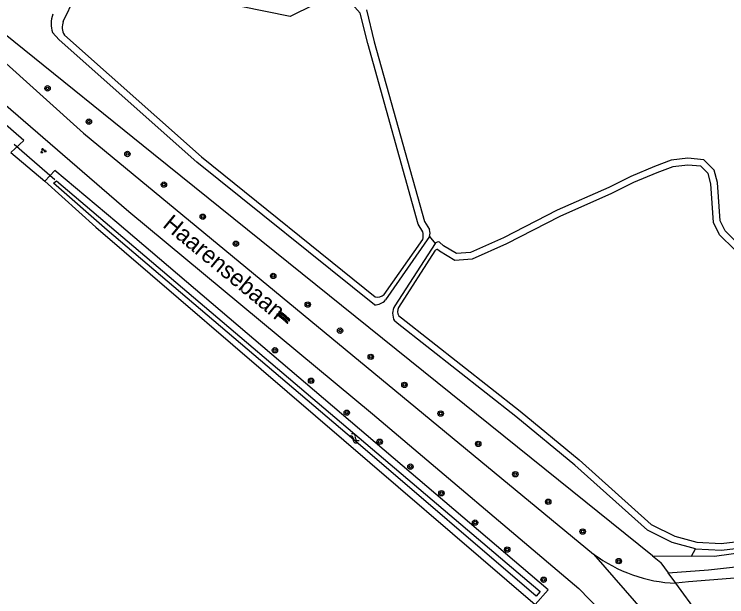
# Model space of a CAD drawing. Extents: x 136000 to 141000, y 400494 to 402006.
# Drawn here: x 140037.3 to 140142.7, y 401536.5 to 401622.7 of the extents above; entities that cross this region are included whole.
import ezdxf

# ---------------------------------------------------------------- set-up
doc = ezdxf.new("R2010")
doc.units = 0
for name, color, linetype in [('gg-anno-openbare ruimte label', 7, 'Continuous'), ('gg-knt-bronhoudergrens', 7, 'Continuous'), ('gg-knt-onverhard', 7, 'Continuous'), ('gg-kntw-bovenkant insteek waterloop', 7, 'Continuous'), ('gg-kntw-waterlijn', 7, 'Continuous'), ('gg-kwrk-duiker nz buis', 7, 'Continuous'), ('gt-grn-groengrens', 7, 'Continuous'), ('gt-grn-groengrens NZ', 7, 'Continuous'), ('gt-grn-weggrens', 7, 'Continuous'), ('gt-symb-boom', 7, 'Continuous'), ('gt-symb-groenvak', 7, 'Continuous'), ('gt-symb-overige verharding', 7, 'Continuous'), ('gt-symb-watersymbool', 7, 'Continuous')]:
    doc.layers.add(name, color=color, linetype=linetype)

# ---------------------------------------------------------------- blocks, each defined once
blk = doc.blocks.new('gt0-BOOM')
at = {"layer": 'gt-symb-boom'}
for radius in [0.4, 0.2]:
    blk.add_circle((0, 0), radius, dxfattribs=at)
blk = doc.blocks.new('gt0-OVH')
at = {"layer": 'gt-symb-overige verharding'}
for points in [[(-0.97, 0.3), (-0.97, 0.31), (-0.96, 0.32), (-0.97, 0.33), (-0.97, 0.34), (-0.98, 0.35), (-0.99, 0.35), (-1, 0.36), (-1.01, 0.35), (-1.02, 0.35), (-1.03, 0.34), (-1.03, 0.33), (-1.04, 0.32), (-1.03, 0.31), (-1.03, 0.3), (-1.02, 0.29), (-1.01, 0.29), (-1, 0.28), (-0.99, 0.29), (-0.98, 0.29)], [(-0.87, 0.11), (-0.87, 0.12), (-0.86, 0.13), (-0.87, 0.14), (-0.87, 0.15), (-0.88, 0.16), (-0.89, 0.16), (-0.9, 0.16), (-0.91, 0.16), (-0.92, 0.16), (-0.93, 0.15), (-0.93, 0.14), (-0.94, 0.13), (-0.93, 0.12), (-0.93, 0.11), (-0.92, 0.1), (-0.91, 0.09), (-0.9, 0.09), (-0.89, 0.09), (-0.88, 0.1)], [(-0.77, 0.3), (-0.77, 0.31), (-0.76, 0.32), (-0.77, 0.33), (-0.77, 0.34), (-0.78, 0.35), (-0.79, 0.35), (-0.8, 0.36), (-0.81, 0.35), (-0.82, 0.35), (-0.83, 0.34), (-0.83, 0.33), (-0.84, 0.32), (-0.83, 0.31), (-0.83, 0.3), (-0.82, 0.29), (-0.81, 0.29), (-0.8, 0.28), (-0.79, 0.29), (-0.78, 0.29)], [(-0.67, 0.11), (-0.67, 0.12), (-0.66, 0.13), (-0.67, 0.14), (-0.67, 0.15), (-0.68, 0.16), (-0.69, 0.16), (-0.7, 0.16), (-0.71, 0.16), (-0.72, 0.16), (-0.73, 0.15), (-0.73, 0.14), (-0.74, 0.13), (-0.73, 0.12), (-0.73, 0.11), (-0.72, 0.1), (-0.71, 0.09), (-0.7, 0.09), (-0.69, 0.09), (-0.68, 0.1)], [(-0.57, 0.3), (-0.57, 0.31), (-0.56, 0.32), (-0.57, 0.33), (-0.57, 0.34), (-0.58, 0.35), (-0.59, 0.35), (-0.6, 0.36), (-0.61, 0.35), (-0.62, 0.35), (-0.63, 0.34), (-0.63, 0.33), (-0.64, 0.32), (-0.63, 0.31), (-0.63, 0.3), (-0.62, 0.29), (-0.61, 0.29), (-0.6, 0.28), (-0.59, 0.29), (-0.58, 0.29)], [(-0.47, 0.11), (-0.47, 0.12), (-0.46, 0.13), (-0.47, 0.14), (-0.47, 0.15), (-0.48, 0.16), (-0.49, 0.16), (-0.5, 0.16), (-0.51, 0.16), (-0.52, 0.16), (-0.53, 0.15), (-0.53, 0.14), (-0.54, 0.13), (-0.53, 0.12), (-0.53, 0.11), (-0.52, 0.1), (-0.51, 0.09), (-0.5, 0.09), (-0.49, 0.09), (-0.48, 0.1)], [(-0.37, 0.3), (-0.37, 0.31), (-0.36, 0.32), (-0.37, 0.33), (-0.37, 0.34), (-0.38, 0.35), (-0.39, 0.35), (-0.4, 0.36), (-0.41, 0.35), (-0.42, 0.35), (-0.43, 0.34), (-0.43, 0.33), (-0.44, 0.32), (-0.43, 0.31), (-0.43, 0.3), (-0.42, 0.29), (-0.41, 0.29), (-0.4, 0.28), (-0.39, 0.29), (-0.38, 0.29)], [(-0.27, 0.11), (-0.27, 0.12), (-0.26, 0.13), (-0.27, 0.14), (-0.27, 0.15), (-0.28, 0.16), (-0.29, 0.16), (-0.3, 0.16), (-0.31, 0.16), (-0.32, 0.16), (-0.33, 0.15), (-0.33, 0.14), (-0.34, 0.13), (-0.33, 0.12), (-0.33, 0.11), (-0.32, 0.1), (-0.31, 0.09), (-0.3, 0.09), (-0.29, 0.09), (-0.28, 0.1)], [(-0.17, 0.3), (-0.17, 0.31), (-0.16, 0.32), (-0.17, 0.33), (-0.17, 0.34), (-0.18, 0.35), (-0.19, 0.35), (-0.2, 0.36), (-0.21, 0.35), (-0.22, 0.35), (-0.23, 0.34), (-0.23, 0.33), (-0.24, 0.32), (-0.23, 0.31), (-0.23, 0.3), (-0.22, 0.29), (-0.21, 0.29), (-0.2, 0.28), (-0.19, 0.29), (-0.18, 0.29)], [(-0.07, 0.11), (-0.07, 0.12), (-0.06, 0.13), (-0.07, 0.14), (-0.07, 0.15), (-0.08, 0.16), (-0.09, 0.16), (-0.1, 0.16), (-0.11, 0.16), (-0.12, 0.16), (-0.13, 0.15), (-0.13, 0.14), (-0.14, 0.13), (-0.13, 0.12), (-0.13, 0.11), (-0.12, 0.1), (-0.11, 0.09), (-0.1, 0.09), (-0.09, 0.09), (-0.08, 0.1)], [(0.03, 0.3), (0.03, 0.31), (0.04, 0.32), (0.03, 0.33), (0.03, 0.34), (0.02, 0.35), (0.01, 0.35), (0, 0.36), (-0.01, 0.35), (-0.02, 0.35), (-0.03, 0.34), (-0.03, 0.33), (-0.04, 0.32), (-0.03, 0.31), (-0.03, 0.3), (-0.02, 0.29), (-0.01, 0.29), (0, 0.28), (0.01, 0.29), (0.02, 0.29)], [(0.13, 0.11), (0.13, 0.12), (0.14, 0.13), (0.13, 0.14), (0.13, 0.15), (0.12, 0.16), (0.11, 0.16), (0.1, 0.16), (0.09, 0.16), (0.08, 0.16), (0.07, 0.15), (0.07, 0.14), (0.06, 0.13), (0.07, 0.12), (0.07, 0.11), (0.08, 0.1), (0.09, 0.09), (0.1, 0.09), (0.11, 0.09), (0.12, 0.1)], [(0.23, 0.3), (0.23, 0.31), (0.24, 0.32), (0.23, 0.33), (0.23, 0.34), (0.22, 0.35), (0.21, 0.35), (0.2, 0.36), (0.19, 0.35), (0.18, 0.35), (0.17, 0.34), (0.17, 0.33), (0.16, 0.32), (0.17, 0.31), (0.17, 0.3), (0.18, 0.29), (0.19, 0.29), (0.2, 0.28), (0.21, 0.29), (0.22, 0.29)], [(0.33, 0.11), (0.33, 0.12), (0.34, 0.13), (0.33, 0.14), (0.33, 0.15), (0.32, 0.16), (0.31, 0.16), (0.3, 0.16), (0.29, 0.16), (0.28, 0.16), (0.27, 0.15), (0.27, 0.14), (0.26, 0.13), (0.27, 0.12), (0.27, 0.11), (0.28, 0.1), (0.29, 0.09), (0.3, 0.09), (0.31, 0.09), (0.32, 0.1)], [(0.43, 0.3), (0.43, 0.31), (0.44, 0.32), (0.43, 0.33), (0.43, 0.34), (0.42, 0.35), (0.41, 0.35), (0.4, 0.36), (0.39, 0.35), (0.38, 0.35), (0.37, 0.34), (0.37, 0.33), (0.36, 0.32), (0.37, 0.31), (0.37, 0.3), (0.38, 0.29), (0.39, 0.29), (0.4, 0.28), (0.41, 0.29), (0.42, 0.29)], [(0.53, 0.11), (0.53, 0.12), (0.54, 0.13), (0.53, 0.14), (0.53, 0.15), (0.52, 0.16), (0.51, 0.16), (0.5, 0.16), (0.49, 0.16), (0.48, 0.16), (0.47, 0.15), (0.47, 0.14), (0.46, 0.13), (0.47, 0.12), (0.47, 0.11), (0.48, 0.1), (0.49, 0.09), (0.5, 0.09), (0.51, 0.09), (0.52, 0.1)], [(0.63, 0.3), (0.63, 0.31), (0.64, 0.32), (0.63, 0.33), (0.63, 0.34), (0.62, 0.35), (0.61, 0.35), (0.6, 0.36), (0.59, 0.35), (0.58, 0.35), (0.57, 0.34), (0.57, 0.33), (0.56, 0.32), (0.57, 0.31), (0.57, 0.3), (0.58, 0.29), (0.59, 0.29), (0.6, 0.28), (0.61, 0.29), (0.62, 0.29)], [(0.73, 0.11), (0.73, 0.12), (0.74, 0.13), (0.73, 0.14), (0.73, 0.15), (0.72, 0.16), (0.71, 0.16), (0.7, 0.16), (0.69, 0.16), (0.68, 0.16), (0.67, 0.15), (0.67, 0.14), (0.66, 0.13), (0.67, 0.12), (0.67, 0.11), (0.68, 0.1), (0.69, 0.09), (0.7, 0.09), (0.71, 0.09), (0.72, 0.1)], [(0.83, 0.3), (0.83, 0.31), (0.84, 0.32), (0.83, 0.33), (0.83, 0.34), (0.82, 0.35), (0.81, 0.35), (0.8, 0.36), (0.79, 0.35), (0.78, 0.35), (0.77, 0.34), (0.77, 0.33), (0.76, 0.32), (0.77, 0.31), (0.77, 0.3), (0.78, 0.29), (0.79, 0.29), (0.8, 0.28), (0.81, 0.29), (0.82, 0.29)], [(0.93, 0.11), (0.93, 0.12), (0.94, 0.13), (0.93, 0.14), (0.93, 0.15), (0.92, 0.16), (0.91, 0.16), (0.9, 0.16), (0.89, 0.16), (0.88, 0.16), (0.87, 0.15), (0.87, 0.14), (0.86, 0.13), (0.87, 0.12), (0.87, 0.11), (0.88, 0.1), (0.89, 0.09), (0.9, 0.09), (0.91, 0.09), (0.92, 0.1)], [(1.03, 0.3), (1.03, 0.31), (1.04, 0.32), (1.03, 0.33), (1.03, 0.34), (1.02, 0.35), (1.01, 0.35), (1, 0.36), (0.99, 0.35), (0.98, 0.35), (0.97, 0.34), (0.97, 0.33), (0.96, 0.32), (0.97, 0.31), (0.97, 0.3), (0.98, 0.29), (0.99, 0.29), (1, 0.28), (1.01, 0.29), (1.02, 0.29)], [(-0.97, -0.14), (-0.97, -0.13), (-0.96, -0.12), (-0.97, -0.11), (-0.97, -0.1), (-0.98, -0.09), (-0.99, -0.09), (-1, -0.08), (-1.01, -0.09), (-1.02, -0.09), (-1.03, -0.1), (-1.03, -0.11), (-1.04, -0.12), (-1.03, -0.13), (-1.03, -0.14), (-1.02, -0.15), (-1.01, -0.15), (-1, -0.16), (-0.99, -0.15), (-0.98, -0.15)], [(-0.87, -0.33), (-0.87, -0.32), (-0.86, -0.31), (-0.87, -0.3), (-0.87, -0.29), (-0.88, -0.28), (-0.89, -0.28), (-0.9, -0.28), (-0.91, -0.28), (-0.92, -0.28), (-0.93, -0.29), (-0.93, -0.3), (-0.94, -0.31), (-0.93, -0.32), (-0.93, -0.33), (-0.92, -0.34), (-0.91, -0.35), (-0.9, -0.35), (-0.89, -0.35), (-0.88, -0.34)], [(-0.77, -0.14), (-0.77, -0.13), (-0.76, -0.12), (-0.77, -0.11), (-0.77, -0.1), (-0.78, -0.09), (-0.79, -0.09), (-0.8, -0.08), (-0.81, -0.09), (-0.82, -0.09), (-0.83, -0.1), (-0.83, -0.11), (-0.84, -0.12), (-0.83, -0.13), (-0.83, -0.14), (-0.82, -0.15), (-0.81, -0.15), (-0.8, -0.16), (-0.79, -0.15), (-0.78, -0.15)], [(-0.67, -0.33), (-0.67, -0.32), (-0.66, -0.31), (-0.67, -0.3), (-0.67, -0.29), (-0.68, -0.28), (-0.69, -0.28), (-0.7, -0.28), (-0.71, -0.28), (-0.72, -0.28), (-0.73, -0.29), (-0.73, -0.3), (-0.74, -0.31), (-0.73, -0.32), (-0.73, -0.33), (-0.72, -0.34), (-0.71, -0.35), (-0.7, -0.35), (-0.69, -0.35), (-0.68, -0.34)], [(-0.57, -0.14), (-0.57, -0.13), (-0.56, -0.12), (-0.57, -0.11), (-0.57, -0.1), (-0.58, -0.09), (-0.59, -0.09), (-0.6, -0.08), (-0.61, -0.09), (-0.62, -0.09), (-0.63, -0.1), (-0.63, -0.11), (-0.64, -0.12), (-0.63, -0.13), (-0.63, -0.14), (-0.62, -0.15), (-0.61, -0.15), (-0.6, -0.16), (-0.59, -0.15), (-0.58, -0.15)], [(-0.47, -0.33), (-0.47, -0.32), (-0.46, -0.31), (-0.47, -0.3), (-0.47, -0.29), (-0.48, -0.28), (-0.49, -0.28), (-0.5, -0.28), (-0.51, -0.28), (-0.52, -0.28), (-0.53, -0.29), (-0.53, -0.3), (-0.54, -0.31), (-0.53, -0.32), (-0.53, -0.33), (-0.52, -0.34), (-0.51, -0.35), (-0.5, -0.35), (-0.49, -0.35), (-0.48, -0.34)], [(-0.37, -0.14), (-0.37, -0.13), (-0.36, -0.12), (-0.37, -0.11), (-0.37, -0.1), (-0.38, -0.09), (-0.39, -0.09), (-0.4, -0.08), (-0.41, -0.09), (-0.42, -0.09), (-0.43, -0.1), (-0.43, -0.11), (-0.44, -0.12), (-0.43, -0.13), (-0.43, -0.14), (-0.42, -0.15), (-0.41, -0.15), (-0.4, -0.16), (-0.39, -0.15), (-0.38, -0.15)], [(-0.27, -0.33), (-0.27, -0.32), (-0.26, -0.31), (-0.27, -0.3), (-0.27, -0.29), (-0.28, -0.28), (-0.29, -0.28), (-0.3, -0.28), (-0.31, -0.28), (-0.32, -0.28), (-0.33, -0.29), (-0.33, -0.3), (-0.34, -0.31), (-0.33, -0.32), (-0.33, -0.33), (-0.32, -0.34), (-0.31, -0.35), (-0.3, -0.35), (-0.29, -0.35), (-0.28, -0.34)], [(-0.17, -0.14), (-0.17, -0.13), (-0.16, -0.12), (-0.17, -0.11), (-0.17, -0.1), (-0.18, -0.09), (-0.19, -0.09), (-0.2, -0.08), (-0.21, -0.09), (-0.22, -0.09), (-0.23, -0.1), (-0.23, -0.11), (-0.24, -0.12), (-0.23, -0.13), (-0.23, -0.14), (-0.22, -0.15), (-0.21, -0.15), (-0.2, -0.16), (-0.19, -0.15), (-0.18, -0.15)], [(-0.07, -0.33), (-0.07, -0.32), (-0.06, -0.31), (-0.07, -0.3), (-0.07, -0.29), (-0.08, -0.28), (-0.09, -0.28), (-0.1, -0.28), (-0.11, -0.28), (-0.12, -0.28), (-0.13, -0.29), (-0.13, -0.3), (-0.14, -0.31), (-0.13, -0.32), (-0.13, -0.33), (-0.12, -0.34), (-0.11, -0.35), (-0.1, -0.35), (-0.09, -0.35), (-0.08, -0.34)], [(0.03, -0.14), (0.03, -0.13), (0.04, -0.12), (0.03, -0.11), (0.03, -0.1), (0.02, -0.09), (0.01, -0.09), (0, -0.08), (-0.01, -0.09), (-0.02, -0.09), (-0.03, -0.1), (-0.03, -0.11), (-0.04, -0.12), (-0.03, -0.13), (-0.03, -0.14), (-0.02, -0.15), (-0.01, -0.15), (0, -0.16), (0.01, -0.15), (0.02, -0.15)], [(0.13, -0.33), (0.13, -0.32), (0.14, -0.31), (0.13, -0.3), (0.13, -0.29), (0.12, -0.28), (0.11, -0.28), (0.1, -0.28), (0.09, -0.28), (0.08, -0.28), (0.07, -0.29), (0.07, -0.3), (0.06, -0.31), (0.07, -0.32), (0.07, -0.33), (0.08, -0.34), (0.09, -0.35), (0.1, -0.35), (0.11, -0.35), (0.12, -0.34)], [(0.23, -0.14), (0.23, -0.13), (0.24, -0.12), (0.23, -0.11), (0.23, -0.1), (0.22, -0.09), (0.21, -0.09), (0.2, -0.08), (0.19, -0.09), (0.18, -0.09), (0.17, -0.1), (0.17, -0.11), (0.16, -0.12), (0.17, -0.13), (0.17, -0.14), (0.18, -0.15), (0.19, -0.15), (0.2, -0.16), (0.21, -0.15), (0.22, -0.15)], [(0.33, -0.33), (0.33, -0.32), (0.34, -0.31), (0.33, -0.3), (0.33, -0.29), (0.32, -0.28), (0.31, -0.28), (0.3, -0.28), (0.29, -0.28), (0.28, -0.28), (0.27, -0.29), (0.27, -0.3), (0.26, -0.31), (0.27, -0.32), (0.27, -0.33), (0.28, -0.34), (0.29, -0.35), (0.3, -0.35), (0.31, -0.35), (0.32, -0.34)], [(0.43, -0.14), (0.43, -0.13), (0.44, -0.12), (0.43, -0.11), (0.43, -0.1), (0.42, -0.09), (0.41, -0.09), (0.4, -0.08), (0.39, -0.09), (0.38, -0.09), (0.37, -0.1), (0.37, -0.11), (0.36, -0.12), (0.37, -0.13), (0.37, -0.14), (0.38, -0.15), (0.39, -0.15), (0.4, -0.16), (0.41, -0.15), (0.42, -0.15)], [(0.53, -0.33), (0.53, -0.32), (0.54, -0.31), (0.53, -0.3), (0.53, -0.29), (0.52, -0.28), (0.51, -0.28), (0.5, -0.28), (0.49, -0.28), (0.48, -0.28), (0.47, -0.29), (0.47, -0.3), (0.46, -0.31), (0.47, -0.32), (0.47, -0.33), (0.48, -0.34), (0.49, -0.35), (0.5, -0.35), (0.51, -0.35), (0.52, -0.34)], [(0.63, -0.14), (0.63, -0.13), (0.64, -0.12), (0.63, -0.11), (0.63, -0.1), (0.62, -0.09), (0.61, -0.09), (0.6, -0.08), (0.59, -0.09), (0.58, -0.09), (0.57, -0.1), (0.57, -0.11), (0.56, -0.12), (0.57, -0.13), (0.57, -0.14), (0.58, -0.15), (0.59, -0.15), (0.6, -0.16), (0.61, -0.15), (0.62, -0.15)], [(0.73, -0.33), (0.73, -0.32), (0.74, -0.31), (0.73, -0.3), (0.73, -0.29), (0.72, -0.28), (0.71, -0.28), (0.7, -0.28), (0.69, -0.28), (0.68, -0.28), (0.67, -0.29), (0.67, -0.3), (0.66, -0.31), (0.67, -0.32), (0.67, -0.33), (0.68, -0.34), (0.69, -0.35), (0.7, -0.35), (0.71, -0.35), (0.72, -0.34)], [(0.83, -0.14), (0.83, -0.13), (0.84, -0.12), (0.83, -0.11), (0.83, -0.1), (0.82, -0.09), (0.81, -0.09), (0.8, -0.08), (0.79, -0.09), (0.78, -0.09), (0.77, -0.1), (0.77, -0.11), (0.76, -0.12), (0.77, -0.13), (0.77, -0.14), (0.78, -0.15), (0.79, -0.15), (0.8, -0.16), (0.81, -0.15), (0.82, -0.15)], [(0.93, -0.33), (0.93, -0.32), (0.94, -0.31), (0.93, -0.3), (0.93, -0.29), (0.92, -0.28), (0.91, -0.28), (0.9, -0.28), (0.89, -0.28), (0.88, -0.28), (0.87, -0.29), (0.87, -0.3), (0.86, -0.31), (0.87, -0.32), (0.87, -0.33), (0.88, -0.34), (0.89, -0.35), (0.9, -0.35), (0.91, -0.35), (0.92, -0.34)], [(1.03, -0.14), (1.03, -0.13), (1.04, -0.12), (1.03, -0.11), (1.03, -0.1), (1.02, -0.09), (1.01, -0.09), (1, -0.08), (0.99, -0.09), (0.98, -0.09), (0.97, -0.1), (0.97, -0.11), (0.96, -0.12), (0.97, -0.13), (0.97, -0.14), (0.98, -0.15), (0.99, -0.15), (1, -0.16), (1.01, -0.15), (1.02, -0.15)]]:
    blk.add_lwpolyline(points, close=True, dxfattribs=at)
blk = doc.blocks.new('gt0-WA')
at = {"layer": 'gt-symb-watersymbool'}
for centre, start, end in [((-0.32, 0.02), 28.0725, 151.9275), ((0.43, 0.42), 208.0725, 331.9275), ((-0.32, -0.43), 28.0725, 151.9275), ((0.43, -0.03), 208.0725, 331.9275)]:
    blk.add_arc(centre, 0.425, start, end, dxfattribs=at)
blk = doc.blocks.new('gt0-GRVAK')
at = {"layer": 'gt-symb-groenvak'}
for p, q in [((-0.11, 0.19), (-0.23, 0.24)), ((-0.18, 0.15), (0.09, 0.15)), ((-0.09, 0.21), (-0.16, 0.32)), ((-0.05, 0.21), (-0.05, 0.39)), ((0, 0.21), (0.06, 0.32)), ((0.02, 0.19), (0.13, 0.24)), ((0.26, -0.05), (0.2, 0.06)), ((0.3, -0.05), (0.3, 0.13)), ((0.35, -0.05), (0.41, 0.06)), ((-0.24, -0.23), (-0.36, -0.18)), ((-0.32, -0.26), (-0.05, -0.26)), ((-0.23, -0.21), (-0.29, -0.09)), ((-0.18, -0.2), (-0.18, -0.02)), ((-0.14, -0.21), (-0.07, -0.09)), ((-0.12, -0.23), (0, -0.18)), ((0.24, -0.07), (0.12, -0.02)), ((0.17, -0.11), (0.44, -0.11)), ((0.37, -0.07), (0.49, -0.02))]:
    blk.add_line(p, q, dxfattribs=at)

msp = doc.modelspace()

# ---------------------------------------------------------------- linework, layer by layer
at = {"layer": 'gg-knt-bronhoudergrens'}
msp.add_line((140098.72, 401589.77), (140099.53, 401588.74), dxfattribs=at)
at = {"layer": 'gg-knt-onverhard'}
msp.add_line((140139.74, 401532.24), (140135.17, 401538.47), dxfattribs=at)
for points in [[(140000, 401640.08), (140019.25, 401623.67), (140054.23, 401593.48), (140090.3, 401563.55), (140120.83, 401537.68), (140131.81, 401526.33), (140134.7, 401522.63)], [(140895.54, 401622.96), (140831.69, 401615.97), (140798.33, 401612.93), (140611.79, 401591.69), (140556.96, 401584.46), (140525.02, 401581), (140389.34, 401565.89), (140275.02, 401552.46), (140186.14, 401542.59), (140137.05, 401538.66), (140135.17, 401538.47)], [(140035.05, 401616.26), (140047.54, 401605.09), (140123, 401542.8)]]:
    msp.add_lwpolyline(points, dxfattribs=at)
msp.add_arc((140136.1, 401560.37), 21.92, 233.3034, 267.568, dxfattribs=at)
at = {"layer": 'gg-kntw-bovenkant insteek waterloop'}
for p, q in [((140098.72, 401589.77), (140092.21, 401580.41)), ((140099.53, 401588.74), (140093.57, 401579.53))]:
    msp.add_line(p, q, dxfattribs=at)
for points in [[(140036.78, 401602.24), (140038.71, 401604.01), (140016.45, 401623.34), (140000, 401636.23)], [(140089.37, 401623.35), (140090.54, 401618.59), (140097.96, 401592.03), (140098.71, 401590.8)], [(140090.58, 401579.67), (140064.31, 401600.79), (140043.94, 401618.91), (140042.92, 401619.96)], [(140144.49, 401588.61), (140142.44, 401590.62), (140141.7, 401592.1), (140141.32, 401597.76), (140140.83, 401599.61), (140139.33, 401601.15), (140136.93, 401601.36), (140134.47, 401601.1), (140131.99, 401600.13), (140128.51, 401598.67), (140125.23, 401597.05), (140117.59, 401593.66), (140109.65, 401589.59), (140104.76, 401587.43), (140102.7, 401587.26), (140100.8, 401588.4), (140100.21, 401588.96)], [(140114.37, 401535.34), (140116.25, 401537.49), (140052.47, 401591.88), (140043.26, 401599.55), (140041.81, 401597.99)], [(140041.81, 401597.99), (140049.36, 401591.15), (140114.37, 401535.34)], [(140138.08, 401543.57), (140134.64, 401544.51), (140130.95, 401546.35), (140120.21, 401555.97), (140111.49, 401563.16), (140093.94, 401576.97), (140093.52, 401577.3)], [(140138.08, 401543.57), (140141.9, 401543.35), (140158.16, 401545.27), (140159.66, 401546.55), (140166.36, 401555.56), (140168.8, 401557.4), (140172.65, 401558.38), (140174.9, 401558.53), (140177.42, 401557.9), (140180.02, 401556.84), (140183.66, 401554.4), (140185.53, 401552.73), (140187.06, 401551.87), (140202.27, 401554.23), (140204.27, 401554.92), (140205.4, 401556.12), (140206.31, 401559.89), (140205.97, 401562.58)]]:
    msp.add_lwpolyline(points, dxfattribs=at)
for centre, radius, start, end in [((140046.8, 401621.23), 4.08, 159.1826, 198.0735), ((140097.45, 401590.27), 1.36, 338.3735, 22.8467), ((140100.05, 401588.29), 0.685, 76.6829, 139.3215), ((140090.62, 401581.75), 2.08, 268.8386, 319.7687), ((140095.59, 401578.37), 2.33, 150.1706, 207.3084)]:
    msp.add_arc(centre, radius, start, end, dxfattribs=at)
at = {"layer": 'gg-kntw-waterlijn'}
for p, q in [((140044.53, 401621.6), (140046.55, 401625.87)), ((140092.02, 401581.2), (140097.71, 401589.32)), ((140099.51, 401587.68), (140094.15, 401579.26))]:
    msp.add_line(p, q, dxfattribs=at)
for points in [[(140097.72, 401590.5), (140097.03, 401591.63), (140089.57, 401618.34), (140088.46, 401622.86), (140087.26, 401624.17), (140085.11, 401625.86), (140078.11, 401622.36), (140056.47, 401626.8), (140048.74, 401629.85)], [(140044.69, 401619.58), (140064.96, 401601.56), (140090.68, 401580.88)], [(140143.82, 401587.85), (140141.62, 401590.03), (140140.72, 401591.84), (140140.33, 401597.59), (140139.93, 401599.1), (140138.87, 401600.19), (140136.94, 401600.36), (140134.71, 401600.12), (140132.37, 401599.2), (140128.92, 401597.76), (140125.66, 401596.15), (140118.02, 401592.76), (140110.09, 401588.69), (140105.01, 401586.44), (140102.46, 401586.24), (140100.19, 401587.6), (140099.92, 401587.85)], [(140043.52, 401598.04), (140103.34, 401547.23), (140115.08, 401537.25), (140114.49, 401536.55), (140088.5, 401558.87), (140051.02, 401590.72), (140043.06, 401597.68), (140043.52, 401598.04)], [(140094.17, 401578.07), (140094.56, 401577.76), (140112.12, 401563.94), (140120.87, 401556.72), (140131.51, 401547.19), (140135, 401545.45), (140138.25, 401544.56), (140141.88, 401544.35), (140157.74, 401546.22)]]:
    msp.add_lwpolyline(points, dxfattribs=at)
for centre, radius, start, end in [((140046.64, 401620.75), 2.27, 158.0912, 211.0228), ((140095.69, 401589.94), 2.11, 342.9791, 15.3617), ((140099.84, 401587.49), 0.376, 76.4694, 149.9278), ((140091.04, 401582.28), 1.45, 255.3483, 311.9768), ((140095.02, 401578.68), 1.05, 146.489, 215.6311)]:
    msp.add_arc(centre, radius, start, end, dxfattribs=at)
at = {"layer": 'gg-kwrk-duiker nz buis'}
msp.add_line((140043.28, 401598.17), (140037.24, 401603.42), dxfattribs=at)
at = {"layer": 'gt-grn-groengrens'}
for p, q in [((140036.78, 401602.24), (140041.81, 401597.99)), ((140137.46, 401542.48), (140138.08, 401543.57))]:
    msp.add_line(p, q, dxfattribs=at)
for points in [[(140131.69, 401542.53), (140057.86, 401601.99), (140037.2, 401618.63), (139979.76, 401664.89)], [(140134.05, 401540), (140140, 401540.48), (140185.12, 401545.47), (140222.59, 401549.38), (140303.36, 401558.61), (140369.1, 401566.23)]]:
    msp.add_lwpolyline(points, dxfattribs=at)
at = {"layer": 'gt-grn-groengrens NZ'}
for p, q in [((140131.69, 401542.53), (140137.46, 401542.48)), ((140135.17, 401538.47), (140134.05, 401540))]:
    msp.add_line(p, q, dxfattribs=at)
for points in [[(140216.92, 401551.35), (140177.55, 401547.56), (140140.88, 401542.45), (140137.46, 401542.48)], [(140131.69, 401542.53), (140132.92, 401541.53), (140132.95, 401541.49), (140134.05, 401540)]]:
    msp.add_lwpolyline(points, dxfattribs=at)
at = {"layer": 'gt-grn-weggrens'}
msp.add_line((140123, 401542.8), (140137.93, 401525.59), dxfattribs=at)

# ---------------------------------------------------------------- block references
at = {"layer": 'gt-symb-boom'}
for p in [(140042.2, 401611.71), (140048.32, 401606.78), (140054.02, 401602), (140059.42, 401597.47), (140065.17, 401592.71), (140070.07, 401588.72), (140075.59, 401583.95), (140080.7, 401579.72), (140085.48, 401575.85), (140075.85, 401572.95), (140090.02, 401571.98), (140081.2, 401568.43), (140095.01, 401567.83), (140086.47, 401563.71), (140100.37, 401563.59), (140091.34, 401559.41), (140105.92, 401559.1), (140095.9, 401555.72), (140111.41, 401554.61), (140100.48, 401551.8), (140116.28, 401550.53), (140105.46, 401547.45), (140121.38, 401546.12), (140110.21, 401543.46), (140126.72, 401541.75), (140115.6, 401538.99)]:
    msp.add_blockref('gt0-BOOM', p, dxfattribs=at)
at = {"layer": 'gt-symb-groenvak'}
msp.add_blockref('gt0-GRVAK', (140041.55, 401602.46), dxfattribs=at)
at = {"layer": 'gt-symb-overige verharding', "rotation": 140.1504285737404}
msp.add_blockref('gt0-OVH', (140077.14, 401577.87), dxfattribs=at)
at = {"layer": 'gt-symb-watersymbool', "rotation": -40.78156719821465}
msp.add_blockref('gt0-WA', (140087.55, 401559.96), dxfattribs=at)

# ---------------------------------------------------------------- texts
at = {"layer": 'gg-anno-openbare ruimte label'}
msp.add_text('Haarensebaan', height=2.5, rotation=320.5, dxfattribs=at).set_placement((140059.1, 401591.3))

doc.saveas('drawing.dxf')
